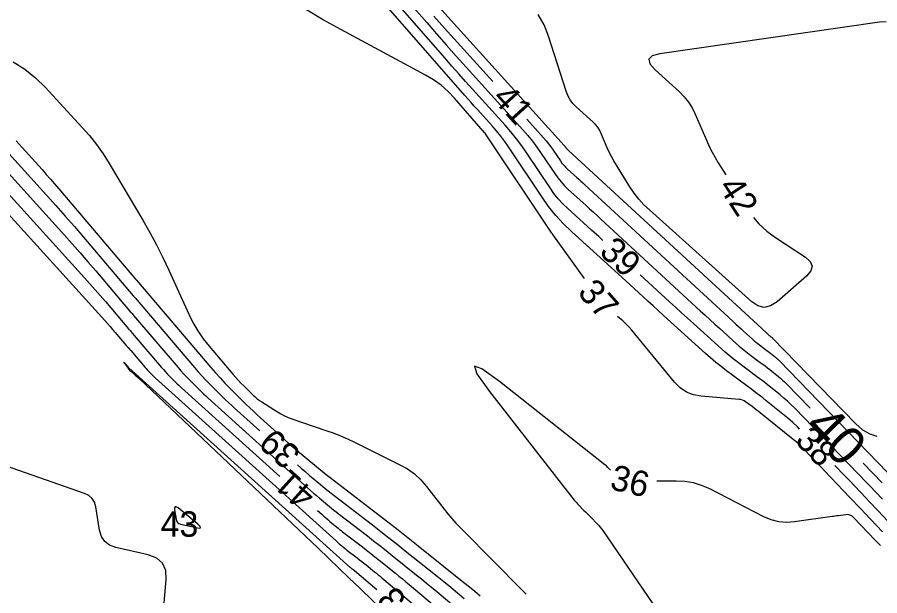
# Model space of a CAD drawing. Extents: x 2384780 to 2405861, y 547869 to 573706.
# Drawn here: x 2389996.9 to 2390064.8, y 552636.9 to 552682.4 of the extents above; entities that cross this region are included whole.
import ezdxf

# ---------------------------------------------------------------- set-up
doc = ezdxf.new("R2010")
doc.units = 0
doc.layers.add('Old_Level_60', color=7, linetype='Continuous')
doc.layers.add('Old_Level_61', color=7, linetype='Continuous')

msp = doc.modelspace()

# ---------------------------------------------------------------- linework, layer by layer
at = {"layer": 'Old_Level_60'}
for points in [[(2390058.49575, 552649.9625), (2390058.32425, 552650.13375), (2390057.952, 552650.48375), (2390057.56875, 552650.82175), (2390057.17475, 552651.148), (2390055.87, 552652.1945), (2390055.5895, 552652.41725), (2390055.307, 552652.63775), (2390055.0225, 552652.8555), (2390054.736, 552653.07075), (2390052.736, 552654.5585), (2390052.3115, 552654.88225), (2390051.895, 552655.21575), (2390051.48675, 552655.5595), (2390051.0865, 552655.91275), (2390047.77425, 552658.9095), (2390047.3645, 552659.281), (2390046.95575, 552659.65325), (2390046.54775, 552660.0265), (2390046.14075, 552660.4005), (2390044.812, 552661.62425), (2390044.527, 552661.886), (2390044.2415, 552662.1475), (2390043.9555, 552662.40825), (2390043.669, 552662.66825), (2390040.551, 552665.4935), (2390039.90375, 552666.11675), (2390039.2985, 552666.7765), (2390038.735, 552667.472), (2390038.2135, 552668.204), (2390035.575, 552672.156), (2390035.2745, 552672.58875), (2390034.9585, 552673.00975), (2390034.6275, 552673.41875), (2390034.28125, 552673.81575), (2390033.125, 552675.09375), (2390032.878, 552675.36825), (2390032.632, 552675.64375), (2390032.38725, 552675.92025), (2390032.14375, 552676.198), (2390022.474, 552687.27525)], [(2390043.0095, 552664.80425), (2390042.67775, 552665.1065), (2390042.10725, 552665.6245), (2390040.24225, 552667.3145), (2390039.855, 552667.68725), (2390039.493, 552668.082), (2390039.156, 552668.498), (2390038.844, 552668.93575), (2390037.024, 552671.66175), (2390036.62375, 552672.238), (2390036.20325, 552672.7985), (2390035.7625, 552673.34325), (2390035.3015, 552673.872), (2390032.7455, 552676.69725), (2390032.199, 552677.304), (2390031.65525, 552677.913), (2390031.1145, 552678.52425), (2390030.57625, 552679.13825), (2390024.23275, 552686.40475)], [(2390029.08025, 552684.29975), (2390039.96525, 552672.26825), (2390039.9865, 552672.244), (2390040.0065, 552672.219), (2390040.02575, 552672.1935), (2390040.04425, 552672.167), (2390040.1025, 552672.07975), (2390040.1155, 552672.0615), (2390040.1295, 552672.044), (2390040.14475, 552672.0275), (2390040.161, 552672.012), (2390040.23675, 552671.94325), (2390040.253, 552671.9285), (2390040.26925, 552671.91375), (2390040.28525, 552671.899), (2390040.3015, 552671.884), (2390055.8585, 552657.55725), (2390055.88725, 552657.531), (2390055.916, 552657.5045), (2390055.94475, 552657.47825), (2390055.97375, 552657.45225), (2390056.07125, 552657.36375), (2390056.09025, 552657.34725), (2390056.1095, 552657.331), (2390056.129, 552657.31525), (2390056.149, 552657.3), (2390056.21475, 552657.251), (2390056.22875, 552657.2405), (2390056.24275, 552657.22975), (2390056.25675, 552657.219), (2390056.2705, 552657.208), (2390056.32425, 552657.165), (2390056.3355, 552657.1555), (2390056.34675, 552657.14575), (2390056.3575, 552657.13575), (2390056.36775, 552657.12525), (2390062.911, 552650.3735), (2390063.44375, 552649.91575), (2390064.0315, 552649.5845), (2390064.58125, 552649.4095)], [(2390041.5515, 552661.798), (2390039.07775, 552665.27825), (2390039.06875, 552665.29), (2390039.05925, 552665.3015), (2390039.049, 552665.3125), (2390039.03825, 552665.32275), (2390039.002, 552665.3555), (2390038.9945, 552665.36275), (2390038.9875, 552665.3705), (2390038.981, 552665.3785), (2390038.97475, 552665.387), (2390033.76525, 552673.19), (2390033.7495, 552673.213), (2390033.73275, 552673.23525), (2390033.715, 552673.257), (2390033.69675, 552673.278), (2390033.6355, 552673.346), (2390033.62225, 552673.3605), (2390033.60925, 552673.375), (2390033.59625, 552673.38975), (2390033.5835, 552673.4045), (2390031.31875, 552675.99875), (2390030.813, 552676.52875), (2390030.266, 552677.00725), (2390029.678, 552677.4345), (2390029.04875, 552677.81), (2390022.36425, 552681.40775), (2390020.94075, 552682.19375), (2390019.53525, 552683.00975)], [(2390029.695, 552682.445), (2390030.114, 552681.9755), (2390030.535, 552681.508), (2390034.33225, 552677.31075)], [(2390054.862, 552666.60625), (2390055.29725, 552666.109), (2390055.91825, 552665.53925), (2390056.605, 552665.0335), (2390058.95575, 552663.4865), (2390059.34, 552663.14675), (2390059.48475, 552662.7905), (2390059.39025, 552662.41775), (2390059.0565, 552662.02825), (2390056.7175, 552659.977), (2390056.217, 552659.648), (2390055.7175, 552659.54), (2390055.219, 552659.653), (2390054.72175, 552659.98725), (2390046.66625, 552667.201), (2390046.236, 552667.61425), (2390045.83775, 552668.05475), (2390045.472, 552668.52225), (2390045.13825, 552669.01675), (2390044.066, 552670.733), (2390043.868, 552671.064), (2390043.683, 552671.402), (2390043.5115, 552671.74675), (2390043.35325, 552672.0985), (2390042.8575, 552673.25875), (2390042.7395, 552673.499), (2390042.5975, 552673.722), (2390042.432, 552673.928), (2390042.2425, 552674.117), (2390040.91275, 552675.30925), (2390040.649, 552675.5785), (2390040.42725, 552675.875), (2390040.248, 552676.19875), (2390040.1105, 552676.54975), (2390038.73325, 552680.87225), (2390038.381, 552681.75975), (2390037.9145, 552682.56975)], [(2390065.3165, 552681.991), (2390064.77475, 552681.96), (2390047.49825, 552679.49225), (2390046.88875, 552679.32875), (2390046.62125, 552679.06175), (2390046.69525, 552678.69125), (2390047.11125, 552678.21675), (2390049.02825, 552676.498), (2390049.41475, 552676.11225), (2390049.75275, 552675.69175), (2390050.04225, 552675.2365), (2390050.28325, 552674.7465), (2390051.183, 552672.64025), (2390051.38425, 552672.19325), (2390051.60225, 552671.755), (2390051.83725, 552671.32575), (2390052.08875, 552670.905), (2390052.6815, 552669.95625)], [(2389996.57325, 552678.8585), (2389997.48275, 552678.2685), (2389998.32875, 552677.59025), (2389999.11075, 552676.82375), (2390001.9765, 552673.7265), (2390002.5715, 552673.0485), (2390003.12925, 552672.3425), (2390003.649, 552671.60825), (2390004.13125, 552670.846), (2390006.78475, 552666.39875), (2390007.3395, 552665.4385), (2390007.86625, 552664.4635), (2390008.36525, 552663.474), (2390008.83625, 552662.47), (2390010.398, 552659.014), (2390010.7315, 552658.33975), (2390011.10975, 552657.694), (2390011.5325, 552657.0765), (2390012.00025, 552656.4875), (2390013.88, 552654.282), (2390014.08575, 552654.0455), (2390014.29625, 552653.8135), (2390014.5115, 552653.58575), (2390014.7315, 552653.3625), (2390015.45775, 552652.6405), (2390015.61725, 552652.4905), (2390015.78425, 552652.35025), (2390015.95875, 552652.21925), (2390016.141, 552652.098), (2390017.388, 552651.31625), (2390017.65925, 552651.157), (2390017.938, 552651.014), (2390018.225, 552650.88775), (2390018.5195, 552650.77775), (2390021.20125, 552649.86425), (2390021.77225, 552649.65925), (2390022.3355, 552649.43625), (2390022.89125, 552649.19475), (2390023.43925, 552648.93475), (2390027.0185, 552647.166), (2390027.61425, 552646.82975), (2390028.1615, 552646.4335), (2390028.65975, 552645.9775), (2390029.1095, 552645.46175), (2390030.49875, 552643.67925), (2390030.80175, 552643.302), (2390031.11575, 552642.93425), (2390031.44025, 552642.576), (2390031.77575, 552642.22725), (2390034.587, 552639.389), (2390035.1895, 552638.78075), (2390035.792, 552638.1725), (2390036.39425, 552637.5645), (2390036.97325, 552636.98)], [(2389986.75925, 552677.26375), (2390003.787, 552658.50075), (2390003.9955, 552658.2695), (2390004.20175, 552658.03625), (2390004.40625, 552657.8015), (2390004.609, 552657.56525), (2390005.481, 552656.5395), (2390005.51575, 552656.499), (2390005.551, 552656.45875), (2390005.58625, 552656.4185), (2390005.622, 552656.37875), (2390005.739, 552656.2495), (2390005.764, 552656.2215), (2390005.78875, 552656.1935), (2390005.8135, 552656.1655), (2390005.83775, 552656.137), (2390006.9725, 552654.80575), (2390007.046, 552654.721), (2390007.12125, 552654.638), (2390007.19825, 552654.55675), (2390007.277, 552654.47675), (2390007.53675, 552654.2185), (2390007.593, 552654.1635), (2390007.6495, 552654.10925), (2390007.70675, 552654.0555), (2390007.76475, 552654.00275), (2390021.99375, 552641.174), (2390022.077, 552641.0995), (2390022.16075, 552641.026), (2390022.2455, 552640.95325), (2390022.33075, 552640.88125), (2390022.6105, 552640.6475), (2390022.67075, 552640.5975), (2390022.73125, 552640.5485), (2390022.7925, 552640.5), (2390022.85425, 552640.452), (2390023.668, 552639.827), (2390023.842, 552639.6925), (2390024.01525, 552639.55725), (2390024.188, 552639.42125), (2390024.36, 552639.2845), (2390025.0335, 552638.74575), (2390025.1775, 552638.63), (2390025.32075, 552638.51325), (2390025.46325, 552638.3955), (2390025.60475, 552638.277), (2390042.78875, 552623.80675)], [(2389989.62625, 552675.71175), (2390002.1975, 552661.8595), (2390002.6135, 552661.39725), (2390003.026, 552660.9315), (2390003.4345, 552660.46275), (2390003.83925, 552659.9905), (2390005.66425, 552657.844), (2390005.692, 552657.81175), (2390005.72, 552657.7795), (2390005.74825, 552657.74775), (2390005.7765, 552657.716), (2390005.87, 552657.61275), (2390005.89, 552657.5905), (2390005.90975, 552657.56825), (2390005.92925, 552657.54575), (2390005.94875, 552657.523), (2390008.2625, 552654.80825), (2390008.40875, 552654.64025), (2390008.5585, 552654.47525), (2390008.7115, 552654.31325), (2390008.868, 552654.1545), (2390009.3845, 552653.641), (2390009.496, 552653.53175), (2390009.6085, 552653.42375), (2390009.7225, 552653.317), (2390009.83775, 552653.212), (2390017.5715, 552646.23925)], [(2390037.016, 552674.3445), (2390038.33825, 552672.88275), (2390038.5415, 552672.64975), (2390038.73575, 552672.40975), (2390038.921, 552672.163), (2390039.09725, 552671.909), (2390039.65875, 552671.068), (2390039.784, 552670.89225), (2390039.9195, 552670.725), (2390040.065, 552670.5665), (2390040.2205, 552670.41675), (2390040.95, 552669.75575), (2390041.106, 552669.614), (2390041.262, 552669.47175), (2390041.4175, 552669.3295), (2390041.573, 552669.18675), (2390053.266, 552658.41825), (2390053.471, 552658.23), (2390053.67625, 552658.04225), (2390053.882, 552657.85475), (2390054.088, 552657.66775), (2390054.78525, 552657.037), (2390054.9195, 552656.9185), (2390055.0565, 552656.80325), (2390055.19625, 552656.69125), (2390055.33875, 552656.5825), (2390055.80875, 552656.233), (2390055.909, 552656.15775), (2390056.0085, 552656.0815), (2390056.1075, 552656.00425), (2390056.20575, 552655.92625), (2390056.5895, 552655.6185), (2390056.6705, 552655.5515), (2390056.7495, 552655.48175), (2390056.826, 552655.40975), (2390056.9005, 552655.33525), (2390066.975, 552644.94)], [(2389995.73775, 552672.1915), (2389999.20375, 552668.37225), (2389999.943, 552667.551), (2390000.67575, 552666.72375), (2390001.40175, 552665.8905), (2390002.121, 552665.0515), (2390006.0305, 552660.45325), (2390006.04425, 552660.43725), (2390006.058, 552660.4215), (2390006.072, 552660.40575), (2390006.086, 552660.39), (2390006.132, 552660.33925), (2390006.14175, 552660.32825), (2390006.1515, 552660.31725), (2390006.16125, 552660.30625), (2390006.17075, 552660.295), (2390010.84225, 552654.8135), (2390011.13425, 552654.47825), (2390011.43275, 552654.14925), (2390011.738, 552653.8265), (2390012.04975, 552653.50975), (2390013.08, 552652.486), (2390013.302, 552652.26775), (2390013.52675, 552652.0525), (2390013.754, 552651.84), (2390013.98375, 552651.63025), (2390015.9925, 552649.819)], [(2389996.79725, 552672.63225), (2389997.27675, 552672.10275), (2389998.845, 552670.37475), (2389999.1795, 552670.003), (2389999.511, 552669.62875), (2389999.8395, 552669.25175), (2390000.16475, 552668.87225), (2390006.21375, 552661.75775), (2390006.22025, 552661.75), (2390006.227, 552661.7425), (2390006.23375, 552661.73475), (2390006.2405, 552661.72725), (2390006.263, 552661.7025), (2390006.26775, 552661.69725), (2390006.2725, 552661.69175), (2390006.27725, 552661.6865), (2390006.28175, 552661.681), (2390012.13225, 552654.81625), (2390012.49675, 552654.39725), (2390012.86975, 552653.98625), (2390013.251, 552653.583), (2390013.64075, 552653.1875), (2390014.92775, 552651.90825), (2390015.205, 552651.636), (2390015.48575, 552651.367), (2390015.7695, 552651.1015), (2390016.05675, 552650.8395), (2390017.61125, 552649.43775), (2390017.94575, 552649.139), (2390018.283, 552648.8435), (2390018.623, 552648.551), (2390018.96575, 552648.26175), (2390020.33525, 552647.11675), (2390020.63, 552646.87275), (2390020.92725, 552646.632), (2390021.22675, 552646.39425), (2390021.529, 552646.15975), (2390025.276, 552643.28125), (2390026.07725, 552642.6625), (2390026.87575, 552642.04), (2390027.671, 552641.4135), (2390028.46325, 552640.783), (2390032.0615, 552637.9055), (2390032.49475, 552637.55675), (2390032.926, 552637.20525), (2390033.35475, 552636.85125)], [(2390065.02075, 552644.444), (2390064.003, 552645.5165), (2390063.7845, 552645.746), (2390063.5655, 552645.975), (2390063.346, 552646.2035), (2390063.12575, 552646.43125), (2390058.10825, 552651.6085), (2390057.8335, 552651.88325), (2390057.5505, 552652.14925), (2390057.2595, 552652.406), (2390056.96, 552652.654), (2390055.96875, 552653.449), (2390055.75575, 552653.61825), (2390055.541, 552653.78575), (2390055.32475, 552653.95125), (2390055.107, 552654.11475), (2390053.5875, 552655.245), (2390053.265, 552655.491), (2390052.9485, 552655.7445), (2390052.6385, 552656.0055), (2390052.33425, 552656.27425), (2390050.1365, 552658.2625), (2390049.666, 552658.68925), (2390049.1965, 552659.11675), (2390048.72775, 552659.5455), (2390048.26025, 552659.97525), (2390045.95525, 552662.098)], [(2390062.44675, 552644.597), (2390060.46675, 552646.684), (2390060.2275, 552646.93525), (2390059.98775, 552647.186), (2390059.7475, 552647.436), (2390059.5065, 552647.68525), (2390058.718, 552648.499), (2390058.5465, 552648.6705), (2390058.36975, 552648.8365), (2390058.188, 552648.99675), (2390058.00125, 552649.1515), (2390055.386, 552651.249), (2390055.2315, 552651.37175), (2390055.07575, 552651.49325), (2390054.919, 552651.61325), (2390054.761, 552651.73175), (2390054.2435, 552652.117), (2390054.129, 552652.1905), (2390054.008, 552652.24625), (2390053.8805, 552652.28425), (2390053.746, 552652.3045), (2390050.7525, 552652.55025), (2390050.14025, 552652.6585), (2390049.58575, 552652.87775), (2390049.08975, 552653.208), (2390048.6515, 552653.6495), (2390045.2795, 552657.7465), (2390045.0555, 552658.00425), (2390044.81875, 552658.249), (2390044.569, 552658.48075), (2390044.30625, 552658.699), (2390044.165, 552658.8105)], [(2390005.29725, 552655.21525), (2390005.2795, 552655.20075), (2390005.27525, 552655.1965), (2390005.274, 552655.192), (2390005.27525, 552655.1875), (2390005.27925, 552655.18325), (2390005.358, 552655.11775), (2390005.37425, 552655.10325), (2390005.38925, 552655.08775), (2390005.403, 552655.071), (2390005.41575, 552655.05325), (2390005.61825, 552654.74675), (2390005.6635, 552654.68275), (2390005.71325, 552654.62275), (2390005.767, 552654.56625), (2390005.825, 552654.5135), (2390006.171, 552654.2195), (2390006.24475, 552654.156), (2390006.31775, 552654.0915), (2390006.38975, 552654.026), (2390006.46075, 552653.95975), (2390020.594, 552640.589), (2390021.41175, 552639.81275), (2390022.22675, 552639.0335), (2390023.039, 552638.25175), (2390023.84875, 552637.467), (2390027.13925, 552634.2665)], [(2390025.2195, 552637.32575), (2390023.45525, 552638.8115), (2390023.43775, 552638.82625), (2390023.42, 552638.84075), (2390023.402, 552638.8555), (2390023.38425, 552638.86975), (2390023.3255, 552638.91675), (2390023.313, 552638.92675), (2390023.30025, 552638.93675), (2390023.2875, 552638.9465), (2390023.27475, 552638.9565), (2390023.1985, 552639.015), (2390023.1905, 552639.02125), (2390023.1825, 552639.02775), (2390023.1745, 552639.034), (2390023.16675, 552639.0405), (2390023.141, 552639.062), (2390023.1355, 552639.06675), (2390023.13, 552639.07125), (2390023.12475, 552639.076), (2390023.11925, 552639.08075), (2390005.6925, 552654.793), (2390005.6915, 552654.79375), (2390005.6905, 552654.79475), (2390005.6895, 552654.79575), (2390005.6885, 552654.79675), (2390005.6855, 552654.79975), (2390005.68475, 552654.80025), (2390005.68425, 552654.801), (2390005.6835, 552654.80175), (2390005.683, 552654.8025), (2390005.67275, 552654.81425), (2390005.6705, 552654.817), (2390005.6685, 552654.8195), (2390005.66625, 552654.822), (2390005.664, 552654.8245), (2390005.38225, 552655.136), (2390005.38175, 552655.1365), (2390005.381, 552655.137), (2390005.3805, 552655.13775), (2390005.38, 552655.13825), (2390005.3785, 552655.14025), (2390005.378, 552655.1405), (2390005.37775, 552655.141), (2390005.37725, 552655.1415), (2390005.377, 552655.14175), (2390005.3115, 552655.214), (2390005.308, 552655.21675), (2390005.3045, 552655.218), (2390005.301, 552655.2175), (2390005.29725, 552655.21525)], [(2390043.60275, 552646.73575), (2390043.51075, 552646.8415), (2390043.40075, 552646.95525), (2390043.285, 552647.06275), (2390043.163, 552647.16425), (2390034.862, 552653.7045), (2390033.4795, 552654.70775), (2390032.88975, 552654.91375), (2390033.09275, 552654.323), (2390034.0885, 552652.93525), (2390040.75825, 552644.37775), (2390040.838, 552644.2785), (2390040.9205, 552644.182), (2390041.00575, 552644.08775), (2390041.094, 552643.996)], [(2390006.81925, 552611.13775), (2390006.67725, 552612.039), (2390006.59825, 552612.9435), (2390006.58175, 552613.8515), (2390006.6285, 552614.76275), (2390008.62475, 552638.1255), (2390008.58675, 552638.84525), (2390008.337, 552639.4105), (2390007.8755, 552639.8215), (2390007.202, 552640.078), (2390004.6555, 552640.66375), (2390004.16675, 552640.84275), (2390003.7915, 552641.12825), (2390003.53, 552641.52075), (2390003.38225, 552642.01975), (2390003.079, 552643.86), (2390002.975, 552644.2215), (2390002.793, 552644.51725), (2390002.53275, 552644.74725), (2390002.19425, 552644.9115), (2389994.4575, 552647.60375)], [(2390018.965, 552647.14225), (2390019.253, 552646.88975), (2390019.56825, 552646.61875), (2390019.88575, 552646.35075), (2390020.92775, 552645.4795), (2390021.152, 552645.294), (2390021.378, 552645.11075), (2390021.606, 552644.93), (2390021.83575, 552644.7515), (2390024.8665, 552642.42325), (2390025.51475, 552641.923), (2390026.1605, 552641.41925), (2390026.80375, 552640.9125), (2390027.44475, 552640.4025), (2390029.95325, 552638.3965), (2390030.4895, 552637.965), (2390031.02275, 552637.53), (2390031.5535, 552637.09175), (2390032.08125, 552636.65025)], [(2390065.7775, 552642.3665), (2390064.677, 552643.52625), (2390064.44125, 552643.775), (2390064.20525, 552644.0235), (2390063.9695, 552644.272), (2390063.73375, 552644.5205), (2390062.36475, 552645.96325), (2390062.071, 552646.272), (2390061.7765, 552646.58), (2390061.481, 552646.88725), (2390061.28225, 552647.093)], [(2390064.435, 552641.22175), (2390062.7295, 552643.01925), (2390062.599, 552643.13025), (2390062.45525, 552643.20225), (2390062.29775, 552643.2355), (2390062.1265, 552643.23025), (2390061.54575, 552643.14925), (2390061.42125, 552643.132), (2390061.29675, 552643.1145), (2390061.17225, 552643.09725), (2390061.04775, 552643.08), (2390058.09525, 552642.6685), (2390057.4705, 552642.62775), (2390056.86175, 552642.68175), (2390056.269, 552642.8305), (2390055.69225, 552643.074), (2390051.4175, 552645.25975), (2390050.784, 552645.538), (2390050.131, 552645.7345), (2390049.459, 552645.849), (2390048.76775, 552645.88175), (2390047.255, 552645.8645)], [(2390065.01475, 552641.8905), (2390063.632, 552643.34775), (2390063.33575, 552643.66025), (2390063.0395, 552643.9725), (2390062.743, 552644.28475), (2390062.44675, 552644.597)], [(2390009.76075, 552642.497), (2390010.97625, 552642.21725), (2390011.22925, 552642.178), (2390011.336, 552642.21075), (2390011.2965, 552642.315), (2390011.1105, 552642.491), (2390009.5585, 552643.761), (2390009.411, 552643.85775), (2390009.316, 552643.8635), (2390009.2735, 552643.77825), (2390009.28375, 552643.602), (2390009.403, 552642.87775), (2390009.4445, 552642.73775), (2390009.518, 552642.6275), (2390009.6235, 552642.54725), (2390009.76075, 552642.497)], [(2390041.094, 552643.996), (2390041.51225, 552643.57375), (2390041.64025, 552643.4445), (2390041.76825, 552643.31525), (2390041.89625, 552643.186), (2390042.02425, 552643.05675), (2390042.578, 552642.49775), (2390042.69375, 552642.3755), (2390042.8035, 552642.2485), (2390042.9075, 552642.1165), (2390043.0055, 552641.9795), (2390048.50175, 552633.92225)], [(2390020.54225, 552643.56075), (2390020.8725, 552643.263), (2390021.0315, 552643.121), (2390021.1915, 552642.98075), (2390021.353, 552642.84175), (2390021.51575, 552642.7045), (2390022.0495, 552642.258), (2390022.1645, 552642.163), (2390022.28025, 552642.06925), (2390022.397, 552641.9765), (2390022.51475, 552641.88525), (2390024.0675, 552640.6925), (2390024.3995, 552640.436), (2390024.7305, 552640.178), (2390025.06, 552639.91825), (2390025.38825, 552639.65725), (2390026.6735, 552638.6295), (2390026.948, 552638.40825), (2390027.2215, 552638.1855), (2390027.49325, 552637.961), (2390027.76375, 552637.73475), (2390040.5845, 552626.93875)], [(2390064.87125, 552640.80675), (2390064.435, 552641.22175)]]:
    msp.add_lwpolyline(points, dxfattribs=at)
at = {"layer": 'Old_Level_61'}
for points in [[(2390025.5475, 552686.043), (2390029.1335, 552681.93525), (2390029.90375, 552681.05675), (2390030.678, 552680.1815), (2390031.45625, 552679.31), (2390032.23825, 552678.44175), (2390036.71125, 552673.49725), (2390037.0965, 552673.0555), (2390037.46475, 552672.6005), (2390037.81625, 552672.13225), (2390038.1505, 552671.65075), (2390039.215, 552670.0565), (2390039.4525, 552669.723), (2390039.70925, 552669.406), (2390039.985, 552669.1055), (2390040.28, 552668.8215), (2390041.663, 552667.56825), (2390041.95925, 552667.2995), (2390042.25475, 552667.03), (2390042.54975, 552666.76), (2390042.84425, 552666.48925), (2390050.6735, 552659.27925), (2390051.0545, 552658.929), (2390051.4365, 552658.57975), (2390051.81925, 552658.23125), (2390052.2025, 552657.8835), (2390053.49925, 552656.7105), (2390053.749, 552656.48975), (2390054.00375, 552656.2755), (2390054.26375, 552656.06725), (2390054.52875, 552655.865), (2390055.4025, 552655.215), (2390055.589, 552655.075), (2390055.7745, 552654.933), (2390055.9585, 552654.7895), (2390056.141, 552654.6445), (2390056.8545, 552654.07225), (2390057.0055, 552653.94725), (2390057.152, 552653.81775), (2390057.29475, 552653.684), (2390057.43325, 552653.5455), (2390059.31575, 552651.603)], [(2389992.49325, 552674.1595), (2390000.60775, 552665.218), (2390001.23175, 552664.525), (2390001.85, 552663.827), (2390002.4625, 552663.124), (2390003.0695, 552662.416), (2390005.84725, 552659.14875), (2390005.868, 552659.1245), (2390005.889, 552659.1005), (2390005.91, 552659.07675), (2390005.93125, 552659.053), (2390006.001, 552658.976), (2390006.016, 552658.95925), (2390006.03075, 552658.94275), (2390006.04525, 552658.926), (2390006.05975, 552658.909), (2390009.5525, 552654.811), (2390009.7715, 552654.55925), (2390009.9955, 552654.31225), (2390010.22475, 552654.06975), (2390010.459, 552653.83225), (2390011.23225, 552653.0635), (2390011.399, 552652.89975), (2390011.5675, 552652.738), (2390011.73825, 552652.5785), (2390011.91075, 552652.421), (2390019.7515, 552645.35175), (2390019.986, 552645.1425), (2390020.22225, 552644.93525), (2390020.4605, 552644.73025), (2390020.70075, 552644.5275), (2390021.48875, 552643.86875), (2390021.65825, 552643.7285), (2390021.829, 552643.59), (2390022.0015, 552643.45325), (2390022.17525, 552643.3185), (2390024.467, 552641.558), (2390024.95725, 552641.1795), (2390025.4455, 552640.79875), (2390025.932, 552640.4155), (2390026.4165, 552640.02975), (2390028.31325, 552638.513), (2390028.71875, 552638.18675), (2390029.122, 552637.85775), (2390029.52325, 552637.5265), (2390029.9225, 552637.1925), (2390038.38, 552630.0705)], [(2390063.49125, 552647.29425), (2390064.99725, 552645.7405)]]:
    msp.add_lwpolyline(points, dxfattribs=at)

# ---------------------------------------------------------------- texts
at = {"layer": 'Old_Level_60'}
for s, rotation, p in [('41', 312.1357444, (2390034.2145, 552675.9505)), ('42', 303.0595528, (2390052.04875, 552669.0275)), ('39', 317.4252694, (2390042.63625, 552663.7925)), ('37', 311.1800917, (2390040.9415, 552660.67075)), ('39', 137.9964056, (2390019.329, 552648.1585)), ('38', 314.1595222, (2390058.049, 552648.99025)), ('36', 346.5828722, (2390043.47625, 552645.262)), ('41', 137.9621, (2390020.5215, 552644.92575)), ('43', 125.4876306, (2390028.46525, 552635.3115))]:
    msp.add_text(s, height=2, rotation=rotation, dxfattribs=at).set_placement(p)
msp.add_text('43', height=2, dxfattribs=at).set_placement((2390008.17825, 552641.497))
at = {"layer": 'Old_Level_61'}
msp.add_text('40', height=3, rotation=314.1019833, dxfattribs=at).set_placement((2390058.74825, 552650.033))

doc.saveas('drawing.dxf')
